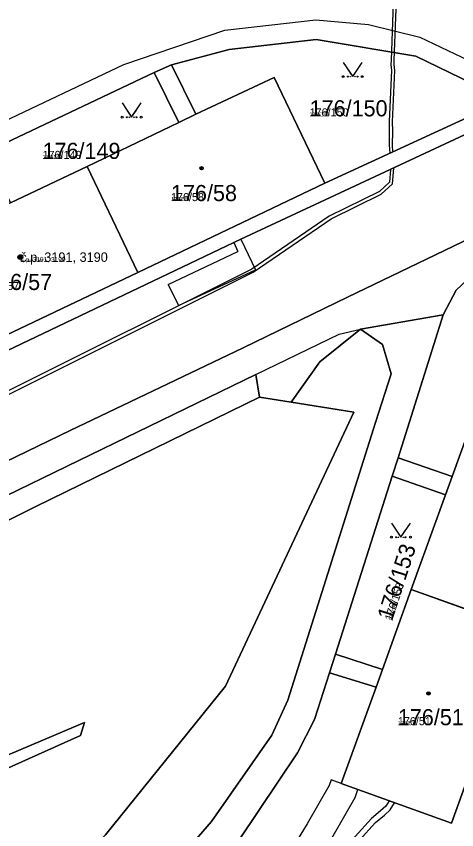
# Model space of a CAD drawing. Extents: x -759873 to -758487, y -975024 to -973516.
# Drawn here: x -759212.2 to -759165.8, y -974781.5 to -974695.6 of the extents above; entities that cross this region are included whole.
import ezdxf

# ---------------------------------------------------------------- set-up
doc = ezdxf.new("R2010")
doc.units = 0
for name, color, linetype in [('KAT_02_hranice parcel', 7, 'Continuous'), ('KAT_03_1000_st čísla parcelní', 7, 'Continuous'), ('KAT_03_1000_čísla parcelní', 7, 'Continuous'), ('KAT_03_1000_čísla popisná', 7, 'Continuous'), ('KAT_03_250_st čísla parcelní', 7, 'Continuous'), ('KAT_03_250_čísla parcelní', 7, 'Continuous'), ('KAT_03_250_čísla popisná', 7, 'Continuous'), ('KAT_03_500_st čísla parcelní', 7, 'Continuous'), ('KAT_03_500_čísla parcelní', 7, 'Continuous'), ('KAT_03_500_čísla popisná', 7, 'Continuous'), ('KAT_04_vnitřní kresba', 7, 'Continuous'), ('KAT_05_1000_značky kultur', 7, 'Continuous'), ('KAT_05_250_značky kultur', 7, 'Continuous'), ('KAT_05_500_značky kultur', 7, 'Continuous'), ('KAT_07_1000_značky budov', 7, 'Continuous'), ('KAT_07_250_značky budov', 7, 'Continuous'), ('KAT_07_500_značky budov', 7, 'Continuous'), ('KAT_10_věcná břemena', 7, 'Continuous'), ('KAT_14_plocha_budovy', 7, 'Continuous'), ('KAT_14_plocha_pozemek', 7, 'Continuous')]:
    doc.layers.add(name, color=color, linetype=linetype)

msp = doc.modelspace()

# ---------------------------------------------------------------- linework, layer by layer
at = {"layer": 'KAT_02_hranice parcel'}
for p, q in [((-759195.81, -974700.76), (-759197.64, -974701.59)), ((-759197.64, -974701.59), (-759215.37, -974709.97)), ((-759179.67, -974713.25), (-759160.58, -974704.45)), ((-759199.38, -974722.66), (-759204.71, -974711.5)), ((-759199.38, -974722.66), (-759179.67, -974713.25)), ((-759219.12, -974732.06), (-759199.38, -974722.66)), ((-759167.17, -974727.13), (-759175.88, -974728.64)), ((-759167.17, -974727.13), (-759171.94, -974742.21)), ((-759186.53, -974735.82), (-759183.19, -974736.35)), ((-759171.94, -974742.21), (-759172.57, -974744.14)), ((-759172.57, -974744.14), (-759178.54, -974762.94)), ((-759158.92, -974760.3), (-759170.54, -974756.1)), ((-759178.54, -974762.94), (-759179.16, -974764.89))]:
    msp.add_line(p, q, dxfattribs=at)
for points in [[(-759160.58, -974704.45), (-759170.07, -974699.86), (-759180.57, -974698.08), (-759189.73, -974699.13), (-759195.81, -974700.76)], [(-759179.67, -974713.25), (-759184.99, -974702.09), (-759193.24, -974705.96), (-759195.81, -974700.76)], [(-759197.64, -974701.59), (-759195.06, -974706.83), (-759204.71, -974711.5)], [(-759297.2, -974770.95), (-759269.53, -974757.78), (-759268.81, -974757.44), (-759237.44, -974742.52), (-759232.51, -974740.14), (-759189.23, -974719.52), (-759188.5, -974719.17), (-759159.12, -974705.45)], [(-759204.71, -974711.5), (-759212.77, -974715.32), (-759215.37, -974709.97)], [(-759301.24, -974780.99), (-759301.03, -974781.35), (-759293.44, -974780.74), (-759288.26, -974778.87), (-759268.89, -974769.51), (-759250.85, -974760.82), (-759247.34, -974759.1), (-759236.73, -974753.99), (-759224.73, -974748.18), (-759206.51, -974739.34), (-759188.27, -974730.61), (-759177.27, -974725.26), (-759160.55, -974717.22), (-759156.31, -974714.42), (-759154.33, -974710.16)], [(-759146.66, -974720.07), (-759151.76, -974718.46), (-759156.28, -974718.94), (-759163.54, -974722.39), (-759165.81, -974724.55), (-759167.17, -974727.13)], [(-759175.88, -974728.64), (-759173.57, -974730.28), (-759172.68, -974733.37), (-759174.3, -974738.51), (-759183.54, -974767.8), (-759185.24, -974771.49), (-759191.6, -974780.57), (-759194.54, -974783.98), (-759207.89, -974797.06), (-759222.97, -974811.82), (-759230.41, -974817.24), (-759237.61, -974821.2), (-759271.85, -974835.17), (-759280.57, -974837.54)], [(-759183.19, -974736.35), (-759180.19, -974732.09), (-759175.88, -974728.64)], [(-759235.58, -974757.1), (-759223.52, -974751.22), (-759205.57, -974742.5), (-759186.91, -974733.43), (-759186.53, -974735.82)], [(-759234.61, -974759.19), (-759231.61, -974757.76), (-759231.48, -974758.03), (-759210.11, -974747.34), (-759186.53, -974735.82)], [(-759147.45, -974750.53), (-759154.55, -974748.22), (-759151.52, -974739.83), (-759163.14, -974735.63), (-759166.23, -974744.18), (-759171.94, -974742.21)], [(-759183.19, -974736.35), (-759176.58, -974737.4), (-759182.07, -974749.11), (-759190.12, -974766.32), (-759202.77, -974781.98), (-759209.13, -974788.81), (-759225.44, -974805.2), (-759239.06, -974815.12), (-759245.96, -974818.65), (-759258.28, -974823.9), (-759278.94, -974832.86), (-759280.49, -974821.62), (-759282.67, -974805.49), (-759285.3, -974797.52), (-759288.93, -974786.59), (-759266.24, -974774.27)], [(-759172.57, -974744.14), (-759166.93, -974746.13), (-759170.54, -974756.1)], [(-759170.54, -974756.1), (-759173.59, -974764.55), (-759178.54, -974762.94)], [(-759179.16, -974764.89), (-759180.75, -974769.83), (-759182.55, -974773.33), (-759188.7, -974782.52), (-759191.81, -974786.42), (-759196.78, -974791.27)], [(-759179.16, -974764.89), (-759174.26, -974766.42), (-759177.93, -974776.57), (-759166.31, -974780.76), (-759162.58, -974770.43), (-759155.8, -974773.02)], [(-759264.25, -974796.7), (-759273.82, -974801.42), (-759273.86, -974802.58), (-759263.4, -974797.86), (-759250.81, -974792.11), (-759234.75, -974784.78), (-759219.84, -974778), (-759205.42, -974771.5), (-759205, -974770.14), (-759218.68, -974775.94)]]:
    msp.add_lwpolyline(points, dxfattribs=at)
at = {"layer": 'KAT_03_1000_čísla popisná'}
msp.add_circle((-759211.75, -974721.05), 0.25, dxfattribs=at)
at = {"layer": 'KAT_03_250_čísla popisná'}
msp.add_circle((-759211.75, -974721.05), 0.0625, dxfattribs=at)
at = {"layer": 'KAT_03_500_čísla popisná'}
msp.add_circle((-759211.75, -974721.05), 0.125, dxfattribs=at)
at = {"layer": 'KAT_04_vnitřní kresba'}
for p, q in [((-759190.21, -974697.09), (-759180.59, -974696)), ((-759180.59, -974696), (-759175.06, -974696.51)), ((-759200.85, -974700.72), (-759190.21, -974697.09)), ((-759175.06, -974696.51), (-759169.64, -974697.85)), ((-759169.64, -974697.85), (-759159.46, -974702.72)), ((-759227.79, -974713.57), (-759200.85, -974700.72)), ((-759195.06, -974706.83), (-759193.24, -974705.96)), ((-759189.23, -974719.52), (-759188.81, -974720.47)), ((-759188.5, -974719.17), (-759186.96, -974722.38)), ((-759196.18, -974723.94), (-759188.81, -974720.47)), ((-759195.08, -974726.16), (-759186.96, -974722.38)), ((-759196.18, -974723.94), (-759195.08, -974726.16)), ((-759178.14, -974729.19), (-759175.88, -974728.64)), ((-759186.91, -974733.43), (-759178.14, -974729.19)), ((-759166.93, -974746.13), (-759166.23, -974744.18)), ((-759174.26, -974766.42), (-759173.59, -974764.55))]:
    msp.add_line(p, q, dxfattribs=at)
at = {"layer": 'KAT_05_1000_značky kultur'}
for points in [[(-759177.72, -974700.509), (-759176.72, -974702.01), (-759175.72, -974700.509)], [(-759201.02, -974704.789), (-759200.02, -974706.29), (-759199.02, -974704.789)], [(-759172.64, -974749.099), (-759171.64, -974750.6), (-759170.64, -974749.099)]]:
    msp.add_lwpolyline(points, dxfattribs=at)
for centre in [(-759177.72, -974702.009), (-759175.72, -974702.009), (-759201.02, -974706.289), (-759199.02, -974706.289), (-759172.64, -974750.599), (-759170.64, -974750.599)]:
    msp.add_circle(centre, 0.1, dxfattribs=at)
at = {"layer": 'KAT_05_250_značky kultur'}
for points in [[(-759176.97, -974701.635), (-759176.72, -974702.01), (-759176.47, -974701.635)], [(-759200.27, -974705.915), (-759200.02, -974706.29), (-759199.77, -974705.915)], [(-759171.89, -974750.225), (-759171.64, -974750.6), (-759171.39, -974750.225)]]:
    msp.add_lwpolyline(points, dxfattribs=at)
for centre in [(-759176.97, -974702.01), (-759176.47, -974702.01), (-759200.27, -974706.29), (-759199.77, -974706.29), (-759171.89, -974750.6), (-759171.39, -974750.6)]:
    msp.add_circle(centre, 0.025, dxfattribs=at)
at = {"layer": 'KAT_05_500_značky kultur'}
for points in [[(-759177.22, -974701.26), (-759176.72, -974702.01), (-759176.22, -974701.26)], [(-759200.52, -974705.54), (-759200.02, -974706.29), (-759199.52, -974705.54)], [(-759172.14, -974749.85), (-759171.64, -974750.6), (-759171.14, -974749.85)]]:
    msp.add_lwpolyline(points, dxfattribs=at)
for centre in [(-759177.22, -974702.01), (-759176.22, -974702.01), (-759200.52, -974706.29), (-759199.52, -974706.29), (-759172.14, -974750.6), (-759171.14, -974750.6)]:
    msp.add_circle(centre, 0.05, dxfattribs=at)
at = {"layer": 'KAT_07_1000_značky budov'}
for centre in [(-759192.637, -974711.669), (-759211.757, -974721.049), (-759168.727, -974767.079)]:
    msp.add_circle(centre, 0.175, dxfattribs=at)
at = {"layer": 'KAT_07_250_značky budov'}
for centre in [(-759192.632, -974711.67), (-759211.752, -974721.05), (-759168.722, -974767.08)]:
    msp.add_circle(centre, 0.0437, dxfattribs=at)
at = {"layer": 'KAT_07_500_značky budov'}
for centre in [(-759192.633, -974711.67), (-759211.753, -974721.05), (-759168.723, -974767.08)]:
    msp.add_circle(centre, 0.0875, dxfattribs=at)
at = {"layer": 'KAT_10_věcná břemena'}
for points in [[(-759172.86, -974706.75), (-759172.86, -974707.73), (-759172.87, -974709.24), (-759172.82, -974710.09), (-759172.49, -974709.94), (-759172.53, -974709.24), (-759172.5, -974707.73), (-759172.52, -974706.77), (-759172.28, -974701.35), (-759172.35, -974700.72), (-759172.34, -974700.28), (-759172, -974691.25), (-759172.34, -974691.2), (-759172.68, -974700.26), (-759172.7, -974700.74), (-759172.63, -974701.36)], [(-759176.47, -974778.05), (-759176.17, -974777.21), (-759177.93, -974776.57), (-759178.99, -974776.19), (-759179.21, -974776.79), (-759181.51, -974780.84), (-759185.57, -974787.45), (-759185.61, -974789.04), (-759185.12, -974790.05), (-759182.92, -974792.3), (-759181.4, -974790.87), (-759182.59, -974788.33), (-759178.93, -974782.36)], [(-759172.3, -974778.6), (-759172.87, -974778.39), (-759173.23, -974778.96), (-759173.78, -974779.45), (-759174.74, -974780.26), (-759176.47, -974782.18), (-759179.55, -974785.11), (-759181.53, -974786.79), (-759182.46, -974787.92), (-759182.91, -974789.05), (-759183.11, -974790.72), (-759183.64, -974791.57), (-759183.2, -974792.02), (-759182.53, -974790.92), (-759182.33, -974789.19), (-759181.94, -974788.22), (-759181.11, -974787.21), (-759179.15, -974785.55), (-759176.03, -974782.6), (-759174.32, -974780.7), (-759173.38, -974779.91), (-759172.77, -974779.36)]]:
    msp.add_lwpolyline(points, close=True, dxfattribs=at)
msp.add_lwpolyline([(-759213.08, -974735.57), (-759187.2, -974722.65), (-759178.97, -974717.01), (-759173.71, -974714.41), (-759172.51, -974713.32), (-759172.38, -974711.68), (-759172.38, -974711.64), (-759172.75, -974711.81), (-759172.84, -974713.15), (-759173.88, -974714.11), (-759179.18, -974716.73), (-759187.34, -974722.33), (-759213.23, -974735.25)], dxfattribs=at)
at = {"layer": 'KAT_14_plocha_budovy'}
for points in [[(-759199.38, -974722.66), (-759179.67, -974713.25), (-759184.99, -974702.09), (-759193.24, -974705.96), (-759195.06, -974706.83), (-759204.71, -974711.5), (-759212.77, -974715.32), (-759215.16, -974716.47), (-759224.42, -974720.91), (-759219.12, -974732.06)], [(-759154.55, -974748.22), (-759151.52, -974739.83), (-759163.14, -974735.63), (-759166.23, -974744.18), (-759166.93, -974746.13), (-759170.54, -974756.1), (-759173.59, -974764.55), (-759174.26, -974766.42), (-759177.93, -974776.57), (-759166.31, -974780.76), (-759162.58, -974770.43), (-759161.88, -974768.5), (-759158.92, -974760.3), (-759155.23, -974750.11)]]:
    msp.add_lwpolyline(points, close=True, dxfattribs=at)
at = {"layer": 'KAT_14_plocha_pozemek'}
for points in [[(-759296.1, -974748.42), (-759293.88, -974747.43), (-759276.51, -974739.17), (-759274.61, -974738.28), (-759256.62, -974729.68), (-759254.74, -974728.81), (-759237.16, -974720.36), (-759235.3, -974719.48), (-759217.19, -974710.86), (-759215.37, -974709.97), (-759197.64, -974701.59), (-759195.81, -974700.76), (-759189.73, -974699.13), (-759180.57, -974698.08), (-759170.07, -974699.86), (-759160.58, -974704.45)], [(-759159.12, -974705.45), (-759188.5, -974719.17), (-759189.23, -974719.52), (-759232.51, -974740.14), (-759237.44, -974742.52), (-759268.81, -974757.44), (-759269.53, -974757.78), (-759297.2, -974770.95), (-759305.42, -974769.66), (-759305.13, -974770.39), (-759301.24, -974780.99), (-759301.03, -974781.35), (-759293.44, -974780.74), (-759288.26, -974778.87), (-759268.89, -974769.51), (-759250.85, -974760.82), (-759247.34, -974759.1), (-759236.73, -974753.99), (-759224.73, -974748.18), (-759206.51, -974739.34), (-759188.27, -974730.61), (-759177.27, -974725.26), (-759160.55, -974717.22)], [(-759160.55, -974717.22), (-759177.27, -974725.26), (-759188.27, -974730.61), (-759206.51, -974739.34), (-759224.73, -974748.18), (-759236.73, -974753.99), (-759247.34, -974759.1), (-759250.85, -974760.82), (-759268.89, -974769.51), (-759288.26, -974778.87), (-759293.44, -974780.74), (-759301.03, -974781.35)], [(-759293.14, -974783.84), (-759282.01, -974779.76), (-759267.15, -974772.52), (-759265.27, -974771.61), (-759252, -974765.12), (-759250.25, -974764.25), (-759247.44, -974762.88), (-759245.65, -974762.05), (-759237.44, -974758.02), (-759235.58, -974757.1), (-759223.52, -974751.22), (-759205.57, -974742.5), (-759186.91, -974733.43), (-759186.53, -974735.82), (-759183.19, -974736.35), (-759180.19, -974732.09), (-759175.88, -974728.64), (-759167.17, -974727.13), (-759165.81, -974724.55), (-759163.54, -974722.39)], [(-759188.7, -974782.52), (-759182.55, -974773.33), (-759180.75, -974769.83), (-759179.16, -974764.89), (-759178.54, -974762.94), (-759172.57, -974744.14), (-759171.94, -974742.21), (-759167.17, -974727.13), (-759175.88, -974728.64), (-759173.57, -974730.28), (-759172.68, -974733.37), (-759174.3, -974738.51), (-759183.54, -974767.8), (-759185.24, -974771.49), (-759191.6, -974780.57), (-759194.54, -974783.98)], [(-759194.54, -974783.98), (-759191.6, -974780.57), (-759185.24, -974771.49), (-759183.54, -974767.8), (-759174.3, -974738.51), (-759172.68, -974733.37), (-759173.57, -974730.28), (-759175.88, -974728.64), (-759180.19, -974732.09), (-759183.19, -974736.35), (-759176.58, -974737.4), (-759182.07, -974749.11), (-759190.12, -974766.32), (-759202.77, -974781.98)], [(-759202.77, -974781.98), (-759190.12, -974766.32), (-759182.07, -974749.11), (-759176.58, -974737.4), (-759183.19, -974736.35), (-759186.53, -974735.82), (-759210.11, -974747.34), (-759231.48, -974758.03), (-759231.61, -974757.76), (-759234.61, -974759.19), (-759231.77, -974765.31), (-759221, -974760.37), (-759215.74, -974771.85), (-759219.72, -974773.68), (-759218.68, -974775.94), (-759205, -974770.14), (-759205.42, -974771.5), (-759219.84, -974778), (-759234.75, -974784.78)]]:
    msp.add_lwpolyline(points, dxfattribs=at)
for points in [[(-759160.58, -974704.45), (-759170.07, -974699.86), (-759180.57, -974698.08), (-759189.73, -974699.13), (-759195.81, -974700.76), (-759193.24, -974705.96), (-759184.99, -974702.09), (-759179.67, -974713.25)], [(-759179.67, -974713.25), (-759184.99, -974702.09), (-759193.24, -974705.96), (-759195.81, -974700.76), (-759197.64, -974701.59), (-759195.06, -974706.83), (-759204.71, -974711.5), (-759199.38, -974722.66)], [(-759197.64, -974701.59), (-759215.37, -974709.97), (-759212.77, -974715.32), (-759204.71, -974711.5), (-759195.06, -974706.83)], [(-759189.23, -974719.52), (-759188.5, -974719.17), (-759159.12, -974705.45), (-759160.58, -974704.45), (-759179.67, -974713.25), (-759199.38, -974722.66), (-759219.12, -974732.06), (-759238.84, -974741.43), (-759258.52, -974750.77), (-759278.22, -974760.18), (-759297.83, -974769.65), (-759297.2, -974770.95), (-759269.53, -974757.78), (-759268.81, -974757.44), (-759237.44, -974742.52), (-759232.51, -974740.14)], [(-759216.12, -974713.15), (-759216.63, -974713.45), (-759215.16, -974716.47), (-759224.42, -974720.91), (-759219.12, -974732.06), (-759199.38, -974722.66), (-759204.71, -974711.5), (-759212.77, -974715.32), (-759215.37, -974709.97), (-759217.19, -974710.86)], [(-759145.5, -974742.38), (-759144.92, -974736.07), (-759144.85, -974735.33), (-759144.92, -974730.81), (-759146.66, -974720.07), (-759151.76, -974718.46), (-759156.28, -974718.94), (-759163.54, -974722.39), (-759165.81, -974724.55), (-759167.17, -974727.13), (-759171.94, -974742.21), (-759166.23, -974744.18), (-759163.14, -974735.63), (-759151.52, -974739.83), (-759154.55, -974748.22), (-759147.45, -974750.53)], [(-759231.61, -974757.76), (-759231.48, -974758.03), (-759210.11, -974747.34), (-759186.53, -974735.82), (-759186.91, -974733.43), (-759205.57, -974742.5), (-759223.52, -974751.22), (-759235.58, -974757.1), (-759234.61, -974759.19)], [(-759163.14, -974735.63), (-759166.23, -974744.18), (-759171.94, -974742.21), (-759172.57, -974744.14), (-759166.93, -974746.13), (-759170.54, -974756.1), (-759158.92, -974760.3), (-759155.23, -974750.11), (-759148.07, -974752.44), (-759147.45, -974750.53), (-759154.55, -974748.22), (-759151.52, -974739.83)], [(-759172.57, -974744.14), (-759178.54, -974762.94), (-759173.59, -974764.55), (-759170.54, -974756.1), (-759166.93, -974746.13)], [(-759166.31, -974780.76), (-759162.58, -974770.43), (-759155.8, -974773.02), (-759154.93, -974771.11), (-759161.88, -974768.5), (-759158.92, -974760.3), (-759170.54, -974756.1), (-759173.59, -974764.55), (-759178.54, -974762.94), (-759179.16, -974764.89), (-759174.26, -974766.42), (-759177.93, -974776.57)], [(-759171.77, -974799.76), (-759171.33, -974799.09), (-759163.17, -974786.79), (-759155.8, -974773.02), (-759162.58, -974770.43), (-759166.31, -974780.76), (-759177.93, -974776.57), (-759174.26, -974766.42), (-759179.16, -974764.89), (-759180.75, -974769.83), (-759182.55, -974773.33), (-759188.7, -974782.52), (-759191.81, -974786.42), (-759196.78, -974791.27), (-759193.36, -974794.78), (-759186.79, -974788.35), (-759178.14, -974797.19), (-759184.5, -974803.41), (-759178.71, -974808.89)], [(-759205, -974770.14), (-759218.68, -974775.94), (-759220.2, -974777.07), (-759235.27, -974783.88), (-759236.91, -974784.6), (-759241.08, -974786.49), (-759242.7, -974787.21), (-759249.43, -974790.33), (-759251.19, -974791.13), (-759262.28, -974795.8), (-759264.25, -974796.7), (-759273.82, -974801.42), (-759273.86, -974802.58), (-759263.4, -974797.86), (-759250.81, -974792.11), (-759234.75, -974784.78), (-759219.84, -974778), (-759205.42, -974771.5)]]:
    msp.add_lwpolyline(points, close=True, dxfattribs=at)

# ---------------------------------------------------------------- texts
at = {"layer": 'KAT_03_1000_st čísla parcelní'}
for s, p in [('176/58', (-759195.87, -974715.14)), ('176/57', (-759215.35, -974724.52)), ('176/51', (-759171.96, -974770.429))]:
    msp.add_text(s, height=1.7, dxfattribs=at).set_placement(p)
at = {"layer": 'KAT_03_1000_čísla parcelní'}
for s, p in [('176/150', (-759181.26, -974706.2)), ('176/149', (-759209.41, -974710.69))]:
    msp.add_text(s, height=1.7, dxfattribs=at).set_placement(p)
msp.add_text('176/153', height=1.7, rotation=72, dxfattribs=at).set_placement((-759172.561, -974759.472))
at = {"layer": 'KAT_03_1000_čísla popisná'}
msp.add_text('č.p. 3191, 3190', height=1, dxfattribs=at).set_placement((-759211.75, -974721.55))
at = {"layer": 'KAT_03_250_st čísla parcelní'}
for s, p in [('176/58', (-759195.87, -974715.14)), ('176/51', (-759171.96, -974770.429))]:
    msp.add_text(s, height=0.425, dxfattribs=at).set_placement(p)
at = {"layer": 'KAT_03_250_čísla parcelní'}
for s, p in [('176/150', (-759181.26, -974706.2)), ('176/149', (-759209.41, -974710.69))]:
    msp.add_text(s, height=0.425, dxfattribs=at).set_placement(p)
msp.add_text('176/153', height=0.425, rotation=72, dxfattribs=at).set_placement((-759172.561, -974759.472))
at = {"layer": 'KAT_03_250_čísla popisná'}
msp.add_text('č.p. 3191, 3190', height=0.25, dxfattribs=at).set_placement((-759211.75, -974721.55))
at = {"layer": 'KAT_03_500_st čísla parcelní'}
for s, p in [('176/58', (-759195.87, -974715.14)), ('176/57', (-759215.35, -974724.52)), ('176/51', (-759171.96, -974770.429))]:
    msp.add_text(s, height=0.85, dxfattribs=at).set_placement(p)
at = {"layer": 'KAT_03_500_čísla parcelní'}
for s, p in [('176/150', (-759181.26, -974706.2)), ('176/149', (-759209.41, -974710.69))]:
    msp.add_text(s, height=0.85, dxfattribs=at).set_placement(p)
msp.add_text('176/153', height=0.85, rotation=72, dxfattribs=at).set_placement((-759172.561, -974759.472))
at = {"layer": 'KAT_03_500_čísla popisná'}
msp.add_text('č.p. 3191, 3190', height=0.5, dxfattribs=at).set_placement((-759211.75, -974721.55))

doc.saveas('drawing.dxf')
